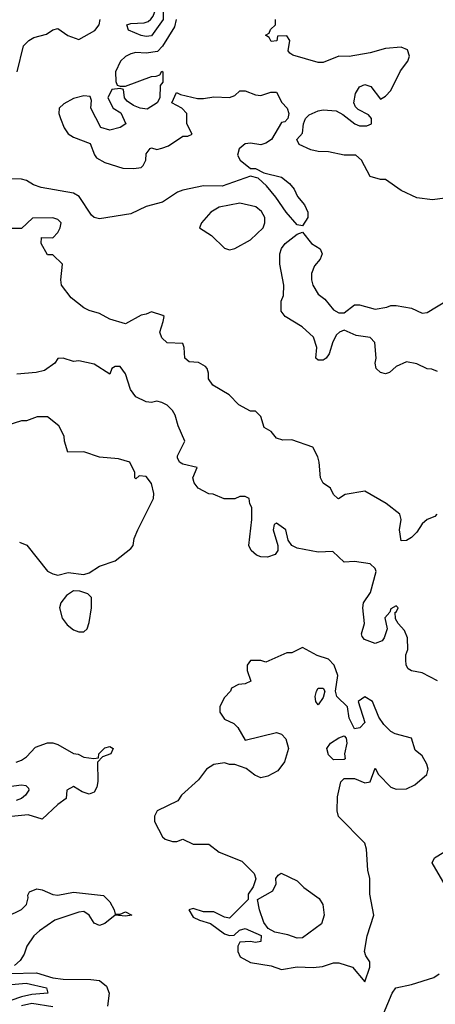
# Model space of a CAD drawing. Header units: inches. Extents: x 2380053 to 2584298, y 380219 to 546618.
# Tile 547 of 656: x 2504083 to 2505681, y 472587 to 476370. Entities that reach past the tile are written whole.
import ezdxf

# ---------------------------------------------------------------- set-up
doc = ezdxf.new("R2010")
doc.units = ezdxf.units.IN
doc.header["$MEASUREMENT"] = 0
doc.layers.add('C5407', color=7, linetype='Continuous')

msp = doc.modelspace()

# ---------------------------------------------------------------- linework, layer by layer
at = {"layer": 'C5407', "color": 2}
for points, elevation in [([(2504570, 476305.1), (2504550, 476309.7), (2504502, 476330), (2504495.3, 476350), (2504510, 476355.5), (2504561.6, 476358.4), (2504577.2, 476362.8), (2504587.8, 476372.2), (2504596.6, 476383.4), (2504610, 476422), (2504627.3, 476432.7), (2504628, 476488), (2504618, 476510), (2504630, 476522), (2504650.4, 476510), (2504632.7, 476487.3), (2504634.4, 476370), (2504590, 476307.6)], 22), ([(2504930, 475664.5), (2504850, 475649), (2504818, 475630), (2504782, 475590), (2504774, 475570), (2504821, 475541), (2504870, 475492), (2504890, 475486), (2504910, 475491.3), (2504970, 475524), (2505019.3, 475570), (2505026, 475590), (2505026, 475610), (2505012.9, 475632.9), (2504991.3, 475651.3)], 30), ([(2504290, 474175.3), (2504262.5, 474157.5), (2504241, 474130), (2504236, 474110), (2504246, 474070), (2504265.2, 474045.2), (2504290, 474026), (2504310, 474018), (2504330, 474018), (2504342, 474030), (2504350, 474054), (2504359.5, 474110), (2504359, 474150), (2504344.7, 474164.7), (2504314.6, 474174.6)], 38), ([(2505170, 473958), (2505130, 473938), (2505110, 473938), (2505030, 473902), (2505010, 473908), (2504970, 473908), (2504958, 473890), (2504958, 473870), (2504971.3, 473828.7), (2504950, 473818), (2504924.7, 473815.3), (2504898, 473802), (2504894, 473790), (2504870, 473766), (2504858, 473742), (2504852, 473730), (2504852, 473710), (2504870, 473682), (2504906, 473666), (2504922, 473650), (2504950, 473602), (2505070, 473631), (2505090, 473624.7), (2505106.4, 473606.4), (2505116, 473570), (2505101.4, 473518.6), (2505075.5, 473484.5), (2505036.7, 473463.3), (2505010, 473457.2), (2504986.8, 473466.8), (2504953.6, 473493.6), (2504910, 473508.7), (2504890, 473508.7), (2504870, 473515.3), (2504830, 473508.7), (2504801, 473490), (2504771, 473450), (2504704.7, 473390), (2504691.1, 473368.9), (2504612, 473330), (2504602, 473310), (2504602, 473290), (2504632, 473230), (2504642, 473222), (2504670, 473212), (2504687.3, 473212.7), (2504710, 473222), (2504750, 473202), (2504810, 473202), (2504850, 473171.3), (2504937.6, 473137.6), (2504984, 473090), (2504991.1, 473068.9), (2504981, 473039), (2504962, 473010), (2504962, 472990), (2504890, 472918), (2504870, 472922), (2504830, 472942), (2504790, 472942), (2504750, 472955.3), (2504734, 472950), (2504750, 472922), (2504774, 472910), (2504817.3, 472897.3), (2504870, 472858), (2504890, 472852), (2504907.3, 472852.7), (2504928.4, 472871.6), (2504950, 472878), (2505011.1, 472851.1), (2505010, 472829), (2504990, 472824), (2504970, 472828.7), (2504930, 472826), (2504922, 472810), (2504922, 472790), (2504931.3, 472770), (2504970, 472747.3), (2505050, 472734.9), (2505090, 472720.5), (2505150, 472730.6), (2505211.5, 472728.5), (2505247.6, 472732.4), (2505290, 472746.8), (2505310, 472746), (2505362, 472730), (2505410, 472674), (2505428.7, 472730), (2505428.7, 472750), (2505413.6, 472773.6), (2505409, 472790), (2505419.3, 472850), (2505445.2, 472930), (2505428.7, 473010), (2505428.7, 473070), (2505422, 473102), (2505416.4, 473183.6), (2505410, 473206), (2505308.9, 473308.9), (2505304, 473330), (2505304.7, 473384.7), (2505318, 473442), (2505330, 473454), (2505370, 473454), (2505410, 473438), (2505430, 473442), (2505450, 473494), (2505462, 473470), (2505510, 473420.7), (2505530, 473413.4), (2505570, 473414.8), (2505602, 473430), (2505648.7, 473470), (2505653.2, 473490), (2505649, 473510), (2505630, 473542), (2505604, 473564), (2505589, 473609), (2505526.6, 473626.6), (2505510, 473635.3), (2505482.5, 473662.5), (2505464, 473690), (2505439, 473750), (2505410, 473769), (2505384.7, 473750), (2505410.6, 473669.4), (2505390.9, 473649.1), (2505370, 473646), (2505350, 473686), (2505344, 473730), (2505302.7, 473770), (2505297.2, 473790), (2505306, 473850), (2505292.7, 473890), (2505270, 473913.2), (2505227.2, 473927.2)], 38), ([(2505230, 473738), (2505222, 473750), (2505219, 473770), (2505224, 473790), (2505230, 473802), (2505250, 473802), (2505256, 473790), (2505250, 473766)], 38), ([(2505290, 473526), (2505270, 473546), (2505264, 473570), (2505278, 473590), (2505310, 473611), (2505330, 473618), (2505338, 473610), (2505341, 473590), (2505332, 473550), (2505334, 473530), (2505330, 473528)], 38), ([(2505150, 472840.9), (2505114.5, 472854.5), (2505064.5, 472864.5), (2505038, 472878), (2505022, 472902), (2505005.2, 472950), (2504998, 472990), (2505056.5, 473023.5), (2505068.7, 473050), (2505068, 473070), (2505076.4, 473083.6), (2505088.9, 473091.1), (2505150, 473061), (2505175.5, 473035.5), (2505234.2, 472994.2), (2505248, 472970), (2505253.4, 472930), (2505243.8, 472896.2), (2505170, 472842.7)], 38)]:
    msp.add_lwpolyline(points, close=True, dxfattribs=dict(at, elevation=elevation))
for points, elevation in [([(2504685, 476370), (2504678, 476342), (2504631.7, 476268.3), (2504612.4, 476247.6), (2504570, 476241.2), (2504530, 476244), (2504510, 476239), (2504490, 476228.7), (2504471.3, 476210), (2504451.3, 476170), (2504452.7, 476132.7), (2504458, 476118), (2504470, 476114), (2504490, 476114), (2504590, 476152), (2504607.3, 476152.7), (2504622, 476158), (2504630, 476172), (2504634, 476170), (2504634, 476130), (2504623.6, 476116.4), (2504622, 476070), (2504612, 476050), (2504573.7, 476026.3), (2504546, 476030), (2504520.2, 476040.2), (2504496.4, 476056.4), (2504486, 476070), (2504482, 476102), (2504470, 476106), (2504438, 476102), (2504422, 476070), (2504442, 476030), (2504472, 476012), (2504491.3, 475970), (2504470, 475955.3), (2504430, 475946), (2504395.3, 475955.3), (2504357.2, 476030), (2504359, 476059), (2504354.6, 476074.6), (2504330, 476077.2), (2504290, 476066.6), (2504252.8, 476047.2), (2504234.8, 476030), (2504234, 476010), (2504240.5, 475990), (2504254.6, 475954.6), (2504270, 475931), (2504290, 475918.8), (2504354.4, 475894.4), (2504370.5, 475850.5), (2504379.1, 475839.1), (2504410, 475821), (2504479.8, 475799.8), (2504522, 475798), (2504550, 475802), (2504558, 475810), (2504568.7, 475830), (2504570, 475854), (2504584.7, 475875.3), (2504590, 475878), (2504610, 475871.3), (2504630, 475876), (2504655.1, 475884.9), (2504710, 475922), (2504730, 475922), (2504746, 475930), (2504726, 475970), (2504726, 476010), (2504706, 476030), (2504668, 476050), (2504686, 476090), (2504702, 476082), (2504766.8, 476066.8), (2504790, 476066.8), (2504830, 476074), (2504890, 476070.7), (2504910, 476078.8), (2504930, 476096), (2504950, 476096), (2504990, 476080.7), (2505010, 476078.8), (2505048.9, 476091.1), (2505070, 476091), (2505091.1, 476051.1), (2505111, 476030), (2505118, 476010), (2505114, 475990), (2505102, 475978), (2505090, 475975.3), (2505051.3, 475910), (2505030, 475896), (2505010, 475889.4), (2504970, 475895.1), (2504950, 475892.3), (2504926.4, 475873.6), (2504920.7, 475850), (2504931, 475830), (2504970, 475798), (2504990, 475798), (2505022, 475782), (2505090, 475764.9), (2505120.9, 475740.9), (2505138.8, 475718.8), (2505151, 475690), (2505178, 475658), (2505190.8, 475630.8), (2505190.6, 475609.4), (2505170, 475578), (2505150, 475582), (2505107.3, 475630), (2505068.3, 475688.3), (2505032.1, 475732.1), (2505000.4, 475760.4), (2504970, 475769), (2504862, 475730), (2504790, 475731.6), (2504710, 475714.5), (2504690, 475706.6), (2504631.7, 475668.3), (2504570, 475651.8), (2504510, 475623.6), (2504390, 475605.1), (2504370, 475609.4), (2504359.4, 475619.4), (2504312.3, 475690), (2504290, 475703.7), (2504165.3, 475725.3), (2504135.8, 475735.8), (2504110, 475752), (2504090, 475757), (2504030, 475758)], 26), ([(2504074, 476170), (2504098, 476270), (2504118, 476290), (2504138, 476302), (2504186, 476314), (2504210, 476331), (2504230, 476336), (2504268.6, 476308.6), (2504310, 476294), (2504371.9, 476328.1), (2504389.2, 476350), (2504393.2, 476370)], 26), ([(2505910, 475709.6), (2505670, 475677.2), (2505610, 475685.2), (2505550, 475714), (2505490, 475755.3), (2505470, 475755.3), (2505430, 475768), (2505397.2, 475830), (2505375.3, 475850), (2505330, 475849.4), (2505270, 475862), (2505230, 475862.9), (2505202, 475870), (2505158, 475890), (2505148, 475910), (2505170, 475934), (2505174, 475970), (2505182, 475990), (2505195.5, 476004.5), (2505230, 476019.1), (2505250, 476024), (2505299.8, 476019.8), (2505326, 476006), (2505371.3, 475970), (2505390, 475962), (2505418, 475962), (2505435.3, 475970), (2505435.3, 475990), (2505424.7, 476004.7), (2505384.7, 476024.7), (2505374.6, 476034.6), (2505368, 476050), (2505373.6, 476086.4), (2505390, 476112), (2505410, 476121), (2505433.2, 476113.2), (2505470, 476064.7), (2505490, 476076), (2505510, 476098), (2505546.8, 476173.2), (2505575.3, 476210), (2505582, 476230), (2505574.6, 476254.6), (2505550, 476264), (2505490, 476259.3), (2505430, 476242.7), (2505350, 476228.7), (2505310, 476229.2), (2505250, 476205.2), (2505230, 476205.2), (2505133.6, 476233.6), (2505121.2, 476241.2), (2505115.3, 476250), (2505122, 476290), (2505110, 476308), (2505074, 476306), (2505071.3, 476288.7), (2505050, 476286), (2505042, 476302), (2505028, 476310), (2505042, 476318), (2505047.3, 476332.7), (2505066, 476350), (2505066, 476370)], 26), ([(2505686.8, 474470), (2505678.8, 474461.2), (2505650, 474449.3), (2505630, 474433.2), (2505610, 474401.2), (2505590, 474380.9), (2505570, 474369.2), (2505550, 474368), (2505543.7, 474410), (2505549.2, 474450), (2505545.2, 474470), (2505491.7, 474511.7), (2505410, 474559), (2505334.4, 474545.6), (2505309, 474529), (2505306, 474530), (2505290, 474546), (2505278, 474570), (2505249.4, 474589.4), (2505239, 474610), (2505234, 474670), (2505229, 474690), (2505210, 474728), (2505130, 474755.3), (2505094.6, 474754.6), (2505070, 474762), (2505050, 474788), (2505023.1, 474803.1), (2505010, 474846), (2504990, 474866), (2504970, 474866), (2504926, 474890), (2504888.4, 474928.4), (2504825.6, 474965.6), (2504808.7, 474990), (2504808.4, 475011.6), (2504804, 475030), (2504797.5, 475037.5), (2504770, 475052.7), (2504735.3, 475055.3), (2504718, 475070), (2504715.3, 475110), (2504710, 475126), (2504650, 475128.7), (2504630, 475148), (2504622, 475170), (2504635.3, 475210), (2504638, 475230), (2504633.6, 475233.6), (2504590, 475248), (2504570, 475238), (2504550, 475235.3), (2504490, 475202), (2504430, 475219.3), (2504390, 475241.2), (2504350, 475253.2), (2504330, 475262.7), (2504280.8, 475300.8), (2504244, 475350), (2504241.2, 475370), (2504248, 475430), (2504210, 475466), (2504190, 475466), (2504166, 475510), (2504167.3, 475532.7), (2504210, 475532), (2504230, 475552), (2504239, 475570), (2504242, 475590), (2504230, 475602), (2504210, 475609), (2504132.7, 475607.3), (2504090, 475568), (2503990, 475568)], 30), ([(2505690, 475018), (2505667.3, 475027.3), (2505650, 475028), (2505610, 475048), (2505570, 475055.3), (2505530, 475038), (2505505.4, 475014.6), (2505490, 475009.2), (2505470, 475014), (2505454, 475030), (2505449.2, 475050), (2505454, 475070), (2505449, 475130), (2505430, 475149), (2505376.5, 475156.5), (2505330, 475177.2), (2505312, 475170), (2505301.4, 475158.6), (2505287.5, 475132.5), (2505273.4, 475086.6), (2505261, 475070), (2505250, 475061.2), (2505230, 475062), (2505222, 475070), (2505226, 475110), (2505213.2, 475150), (2505169, 475190), (2505104, 475230), (2505088, 475250), (2505089, 475289), (2505097, 475310), (2505098.4, 475350), (2505083.7, 475430), (2505082.7, 475470), (2505089.5, 475490.5), (2505104, 475510), (2505150, 475546), (2505170, 475554), (2505204.7, 475510), (2505238, 475490), (2505246, 475470), (2505238.8, 475450), (2505216.3, 475423.7), (2505205.2, 475394.8), (2505204.9, 475370), (2505210.7, 475350), (2505230, 475316), (2505255.8, 475295.8), (2505290, 475254.8), (2505310, 475244), (2505330, 475244), (2505370, 475274.8), (2505390, 475274), (2505450, 475257.3), (2505495.1, 475264.9), (2505510, 475272), (2505530, 475272), (2505590, 475261), (2505630, 475242.8), (2505650, 475244.9), (2505727.8, 475292.2)], 26), ([(2505689.6, 473829.7), (2505630, 473860.9), (2505590, 473868.7), (2505576.4, 473876.4), (2505568.7, 473890), (2505568, 473910), (2505568, 473930), (2505575.3, 473950), (2505574.6, 473994.6), (2505563.1, 474023.1), (2505538, 474050), (2505528.4, 474068.4), (2505526, 474094), (2505530, 474094), (2505538, 474110), (2505530, 474118), (2505510, 474106), (2505506.4, 474093.6), (2505487.5, 474072.5), (2505496, 474030), (2505484.9, 473995.1), (2505476.3, 473983.7), (2505450, 473973.2), (2505409.2, 473989.2), (2505400.2, 474000.2), (2505397.2, 474010), (2505409.3, 474050), (2505402, 474110), (2505404.5, 474130), (2505431.2, 474168.8), (2505453.6, 474250), (2505450, 474262), (2505430, 474279), (2505370, 474288), (2505330, 474286), (2505287.3, 474327.3), (2505230, 474324), (2505150, 474339), (2505129.3, 474349.3), (2505115.3, 474370), (2505106, 474410), (2505070, 474435.3), (2505062, 474430), (2505058, 474410), (2505076, 474350), (2505076, 474330), (2505065.2, 474314.8), (2505035.3, 474304.7), (2505010, 474305.6), (2504993, 474313), (2504972.7, 474330), (2504963.7, 474350), (2504976, 474450), (2504975.3, 474495.3), (2504968, 474510), (2504966, 474530), (2504950, 474538), (2504930, 474538), (2504910, 474528.7), (2504869.1, 474529.1), (2504827.3, 474547.3), (2504810, 474548), (2504769, 474570), (2504754, 474590), (2504749, 474610), (2504766, 474650), (2504710, 474662), (2504698, 474670), (2504690, 474686), (2504690, 474694), (2504718, 474750), (2504692.7, 474810), (2504681.2, 474850), (2504670, 474868.7), (2504650, 474889), (2504630, 474899), (2504610, 474904), (2504590, 474899), (2504570, 474901.2), (2504530, 474921.2), (2504509.4, 474949.4), (2504490, 475008.7), (2504470, 475038), (2504450, 475037.2), (2504438, 475030), (2504430, 475008), (2504370, 475046), (2504310, 475059.3), (2504290, 475057.2), (2504250, 475069), (2504230, 475068.7), (2504218.8, 475050), (2504178.2, 475021.8), (2504145.9, 475014.1), (2504072.5, 475007.5)], 34), ([(2504082, 474362), (2504110.8, 474350.8), (2504190, 474251.3), (2504210, 474241), (2504230, 474236), (2504270, 474246), (2504330, 474238), (2504350, 474244.7), (2504390, 474270.8), (2504450, 474290.7), (2504510, 474338), (2504519, 474350), (2504523.2, 474376.8), (2504537.2, 474410), (2504597.2, 474530), (2504599.3, 474550), (2504590, 474588), (2504570, 474615.3), (2504542, 474618), (2504530, 474606), (2504526, 474610), (2504526, 474630), (2504506, 474670), (2504463.1, 474683.1), (2504390, 474688.7), (2504330, 474709), (2504268.9, 474708.9), (2504255.3, 474750), (2504254, 474770), (2504234, 474810), (2504190, 474844), (2504150, 474844), (2504110, 474829.2), (2504090, 474829), (2504030, 474809)], 38), ([(2504070, 473518), (2504090, 473524.7), (2504110, 473538), (2504144.5, 473575.5), (2504190, 473592), (2504210, 473592), (2504230, 473584.7), (2504290, 473551), (2504307.9, 473547.9), (2504330, 473536), (2504368, 473532), (2504386, 473534), (2504388, 473550), (2504410, 473572), (2504430, 473578), (2504442, 473570), (2504434, 473550), (2504402, 473538), (2504382, 473518), (2504383.5, 473443.5), (2504379.3, 473420.7), (2504370, 473402), (2504350, 473394), (2504323.7, 473403.7), (2504290, 473424), (2504264.7, 473410), (2504262, 473378), (2504230, 473355.3), (2504170, 473298), (2504115.5, 473315.5), (2504051.1, 473308.9)], 34), ([(2503990, 473417.4), (2504090.4, 473430.4), (2504107.1, 473427.1), (2504117.3, 473417.3), (2504118.8, 473410), (2504104.9, 473390), (2504090, 473378.4), (2504070, 473369.8)], 30), ([(2505728, 473030), (2505668.7, 473130), (2505678, 473150), (2505750, 473193.4)], 34), ([(2504035.3, 472924.7), (2504090, 472950.7), (2504109.3, 472970), (2504116, 472996), (2504114, 473006), (2504121.2, 473018.8), (2504149.3, 473030.7), (2504170, 473027.3), (2504210, 473008.5), (2504230, 473007), (2504290, 473017.6), (2504404.9, 473004.9), (2504430, 472981), (2504446.8, 472950), (2504450, 472934), (2504470, 472934), (2504490, 472942), (2504514, 472930), (2504490, 472926), (2504450, 472929), (2504410, 472897), (2504390, 472889.6), (2504370, 472899.3), (2504349.7, 472929.7), (2504330, 472943.6), (2504310, 472941.3), (2504218.8, 472910), (2504159.1, 472870), (2504138, 472850), (2504110.6, 472810), (2504099.9, 472780.1), (2504084.4, 472755.6), (2504063.7, 472736.3)], 34), ([(2504046, 472706), (2504147.7, 472707.7), (2504210, 472689.1), (2504250, 472684.2), (2504357.1, 472682.9), (2504390, 472678), (2504416.5, 472656.5), (2504427, 472630), (2504420.3, 472579.7)], 34), ([(2505709.3, 472450), (2505674, 472510), (2505659, 472530), (2505642, 472542), (2505590, 472553), (2505539.6, 472540.4), (2505490, 472517.2), (2505482.9, 472522.9), (2505482.4, 472550), (2505515.6, 472630), (2505529.3, 472650), (2505590, 472663.1), (2505675.3, 472690), (2505695.3, 472704.7)], 34), ([(2504010, 472659.8), (2504108.1, 472668.1), (2504186, 472650), (2504192, 472630), (2504130, 472624.4), (2504090, 472615.3), (2503970, 472574.4)], 30), ([(2504210, 472577.7), (2504130, 472589.6), (2504090, 472581)], 34)]:
    msp.add_lwpolyline(points, dxfattribs=dict(at, elevation=elevation))

doc.saveas('drawing.dxf')
